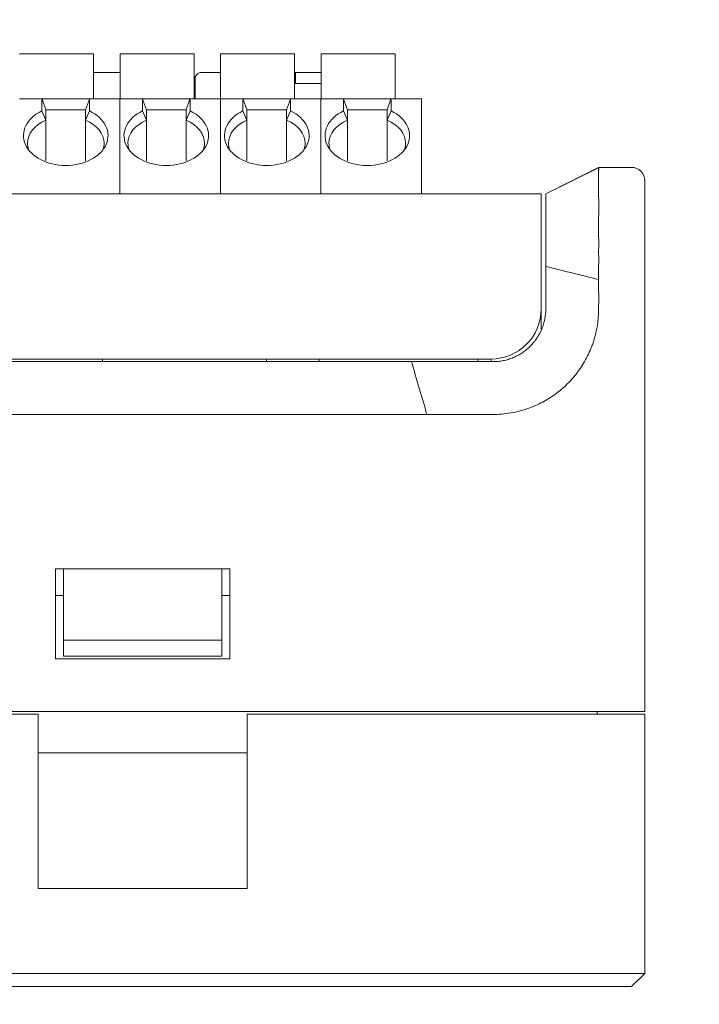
# Model space of a CAD drawing. Header units: millimetres. Extents: x -1114 to 1396, y -630 to 631.
# Tile 413 of 656: x 28 to 53, y 531 to 568. Entities that reach past the tile are written whole.
import ezdxf

# ---------------------------------------------------------------- set-up
doc = ezdxf.new("R2010")
doc.units = ezdxf.units.MM
doc.header["$MEASUREMENT"] = 0

msp = doc.modelspace()

# ---------------------------------------------------------------- linework, layer by layer
at = {"lineweight": 18}
for points, knots in [([(1038.9843, -629.7647), (1038.9843, -629.7647), (-1111.4882, -629.7647), (-1111.4882, -629.7647), (-1111.4882, -629.7647), (-1111.4882, -629.7647), (-1111.4882, 630.7883), (-1111.4882, 630.7883), (-1111.4882, 630.7883), (-1111.4882, 630.7883), (1038.9843, 630.7883), (1038.9843, 630.7883)], [0, 0, 0, 0, 0.3333333, 0.3333333, 0.3333333, 0.3333333, 0.6666667, 0.6666667, 0.6666667, 0.6666667, 1, 1, 1, 1]), ([(34.6114, 565.9326), (34.5451, 565.9326), (34.4815, 565.9063), (34.4346, 565.8594), (34.4346, 565.8594), (34.3878, 565.8125), (34.3614, 565.7489), (34.3614, 565.6826)], [0, 0, 0, 0, 0.5, 0.5, 0.5, 0.5, 1, 1, 1, 1]), ([(28.57, 564.4793), (27.9894, 564.2), (27.7342, 563.6855), (27.9409, 563.2109), (27.9409, 563.2109), (28.1475, 562.7363), (28.7677, 562.4125), (29.47, 562.4125)], [0, 0, 0, 0, 0.5, 0.5, 0.5, 0.5, 1, 1, 1, 1]), ([(29.47, 562.4125), (30.1723, 562.4125), (30.7925, 562.7363), (30.9992, 563.2109), (30.9992, 563.2109), (31.2058, 563.6855), (30.9507, 564.2), (30.37, 564.4793)], [0, 0, 0, 0, 0.5, 0.5, 0.5, 0.5, 1, 1, 1, 1]), ([(32.3733, 564.4793), (31.7926, 564.2), (31.5375, 563.6855), (31.7441, 563.2109), (31.7441, 563.2109), (31.9508, 562.7363), (32.571, 562.4125), (33.2733, 562.4125)], [0, 0, 0, 0, 0.5, 0.5, 0.5, 0.5, 1, 1, 1, 1]), ([(33.2733, 562.4125), (33.9756, 562.4125), (34.5958, 562.7363), (34.8024, 563.2109), (34.8024, 563.2109), (35.0091, 563.6855), (34.7539, 564.2), (34.1733, 564.4793)], [0, 0, 0, 0, 0.5, 0.5, 0.5, 0.5, 1, 1, 1, 1]), ([(36.1765, 564.4793), (35.5959, 564.2), (35.3407, 563.6855), (35.5474, 563.2109), (35.5474, 563.2109), (35.7541, 562.7363), (36.3743, 562.4125), (37.0765, 562.4125)], [0, 0, 0, 0, 0.5, 0.5, 0.5, 0.5, 1, 1, 1, 1]), ([(37.0765, 562.4125), (37.7788, 562.4125), (38.399, 562.7363), (38.6057, 563.2109), (38.6057, 563.2109), (38.8124, 563.6855), (38.5572, 564.2), (37.9765, 564.4793)], [0, 0, 0, 0, 0.5, 0.5, 0.5, 0.5, 1, 1, 1, 1]), ([(39.9798, 564.4793), (39.3991, 564.2), (39.144, 563.6855), (39.3506, 563.2109), (39.3506, 563.2109), (39.5573, 562.7363), (40.1775, 562.4125), (40.8798, 562.4125)], [0, 0, 0, 0, 0.5, 0.5, 0.5, 0.5, 1, 1, 1, 1]), ([(40.8798, 562.4125), (41.5821, 562.4125), (42.2023, 562.7363), (42.4089, 563.2109), (42.4089, 563.2109), (42.6156, 563.6855), (42.3604, 564.2), (41.7798, 564.4793)], [0, 0, 0, 0, 0.5, 0.5, 0.5, 0.5, 1, 1, 1, 1]), ([(49.6359, 559.3407), (49.6374, 559.387), (49.6377, 559.4332), (49.6372, 559.4791), (49.6372, 559.4791), (49.637, 559.5021), (49.6364, 559.525), (49.636, 559.5479), (49.636, 559.5479), (49.6356, 559.5708), (49.6353, 559.5937), (49.6349, 559.6165), (49.6349, 559.6165), (49.6337, 559.7077), (49.633, 559.7982), (49.6328, 559.888), (49.6328, 559.888), (49.6326, 559.9778), (49.6327, 560.0669), (49.633, 560.1553), (49.633, 560.1553), (49.6331, 560.1995), (49.6333, 560.2435), (49.6335, 560.2874), (49.6335, 560.2874), (49.6336, 560.3093), (49.6337, 560.3312), (49.6338, 560.353), (49.6338, 560.353), (49.634, 560.3748), (49.6341, 560.3964), (49.6342, 560.4179), (49.6342, 560.4179), (49.6346, 560.5039), (49.635, 560.5879), (49.6352, 560.6699), (49.6352, 560.6699), (49.6355, 560.7518), (49.6356, 560.8318), (49.6355, 560.9097), (49.6355, 560.9097), (49.6354, 560.9876), (49.6352, 561.0636), (49.6348, 561.1374), (49.6348, 561.1374), (49.6346, 561.1744), (49.6344, 561.2109), (49.6342, 561.2465), (49.6342, 561.2465), (49.6339, 561.2822), (49.6337, 561.3171), (49.6334, 561.3511), (49.6334, 561.3511), (49.6329, 561.4193), (49.6323, 561.4843), (49.6319, 561.5462), (49.6319, 561.5462), (49.6315, 561.6081), (49.6313, 561.6669), (49.6314, 561.7226), (49.6314, 561.7226), (49.6315, 561.7505), (49.6316, 561.7775), (49.6319, 561.8038), (49.6319, 561.8038), (49.632, 561.8169), (49.6322, 561.8299), (49.6324, 561.8426), (49.6324, 561.8426), (49.6326, 561.8553), (49.6329, 561.8679), (49.6331, 561.8802), (49.6331, 561.8802), (49.6339, 561.9295), (49.6343, 561.9748), (49.6343, 562.0162), (49.6343, 562.0162), (49.6344, 562.0577), (49.6342, 562.0952), (49.634, 562.1289), (49.634, 562.1289), (49.6338, 562.1626), (49.6336, 562.1925), (49.6339, 562.2185), (49.6339, 562.2185), (49.634, 562.2314), (49.6342, 562.2434), (49.6346, 562.2544), (49.6346, 562.2544), (49.635, 562.2654), (49.6355, 562.2754), (49.6363, 562.2844), (49.6363, 562.2844), (49.637, 562.2933), (49.638, 562.3011), (49.6393, 562.308), (49.6393, 562.308), (49.64, 562.3114), (49.6407, 562.3145), (49.6416, 562.3174), (49.6416, 562.3174), (49.6424, 562.3203), (49.6433, 562.3229), (49.6443, 562.3252)], [0, 0, 0, 0, 0.0384615, 0.0384615, 0.0384615, 0.0384615, 0.0769231, 0.0769231, 0.0769231, 0.0769231, 0.1153846, 0.1153846, 0.1153846, 0.1153846, 0.1538462, 0.1538462, 0.1538462, 0.1538462, 0.1923077, 0.1923077, 0.1923077, 0.1923077, 0.2307692, 0.2307692, 0.2307692, 0.2307692, 0.2692308, 0.2692308, 0.2692308, 0.2692308, 0.3076923, 0.3076923, 0.3076923, 0.3076923, 0.3461538, 0.3461538, 0.3461538, 0.3461538, 0.3846154, 0.3846154, 0.3846154, 0.3846154, 0.4230769, 0.4230769, 0.4230769, 0.4230769, 0.4615385, 0.4615385, 0.4615385, 0.4615385, 0.5, 0.5, 0.5, 0.5, 0.5384615, 0.5384615, 0.5384615, 0.5384615, 0.5769231, 0.5769231, 0.5769231, 0.5769231, 0.6153846, 0.6153846, 0.6153846, 0.6153846, 0.6538462, 0.6538462, 0.6538462, 0.6538462, 0.6923077, 0.6923077, 0.6923077, 0.6923077, 0.7307692, 0.7307692, 0.7307692, 0.7307692, 0.7692308, 0.7692308, 0.7692308, 0.7692308, 0.8076923, 0.8076923, 0.8076923, 0.8076923, 0.8461538, 0.8461538, 0.8461538, 0.8461538, 0.8846154, 0.8846154, 0.8846154, 0.8846154, 0.9230769, 0.9230769, 0.9230769, 0.9230769, 0.9615385, 0.9615385, 0.9615385, 0.9615385, 1, 1, 1, 1]), ([(51.3809, 561.8407), (51.3809, 561.9733), (51.3282, 562.1005), (51.2344, 562.1943), (51.2344, 562.1943), (51.1407, 562.288), (51.0135, 562.3407), (50.8809, 562.3407)], [0, 0, 0, 0, 0.5, 0.5, 0.5, 0.5, 1, 1, 1, 1]), ([(47.6342, 559.1496), (47.6342, 559.3125), (47.6342, 559.4754), (47.6342, 559.6358), (47.6342, 559.6358), (47.6342, 559.6759), (47.6342, 559.7159), (47.6342, 559.7557), (47.6342, 559.7557), (47.6342, 559.7955), (47.6342, 559.8352), (47.6342, 559.8747), (47.6342, 559.8747), (47.6342, 559.8945), (47.6342, 559.9143), (47.6342, 559.9339), (47.6342, 559.9339), (47.6342, 559.9535), (47.6342, 559.973), (47.6342, 559.9923), (47.6342, 559.9923), (47.6342, 560.0309), (47.6342, 560.0689), (47.6342, 560.1063), (47.6342, 560.1063), (47.6342, 560.181), (47.6342, 560.2534), (47.6342, 560.3235), (47.6342, 560.3235), (47.6342, 560.3935), (47.6342, 560.4613), (47.6342, 560.5268), (47.6342, 560.5268), (47.6342, 560.5431), (47.6342, 560.5593), (47.6342, 560.5754), (47.6342, 560.5754), (47.6342, 560.5915), (47.6342, 560.6074), (47.6342, 560.6232), (47.6342, 560.6232), (47.6342, 560.6546), (47.6342, 560.6852), (47.6342, 560.7148), (47.6342, 560.7148), (47.6342, 560.774), (47.6342, 560.8297), (47.6342, 560.8818), (47.6342, 560.8818), (47.6342, 560.9338), (47.6342, 560.9823), (47.6342, 561.0271), (47.6342, 561.0271), (47.6342, 561.0382), (47.6342, 561.0492), (47.6342, 561.0599), (47.6342, 561.0599), (47.6342, 561.0706), (47.6342, 561.0809), (47.6342, 561.091), (47.6342, 561.091), (47.6342, 561.1112), (47.6342, 561.1302), (47.6342, 561.148), (47.6342, 561.148), (47.6342, 561.1837), (47.6342, 561.2147), (47.6342, 561.2409), (47.6342, 561.2409), (47.6342, 561.254), (47.6342, 561.266), (47.6342, 561.2766), (47.6342, 561.2766), (47.6342, 561.2873), (47.6342, 561.2963), (47.6342, 561.304), (47.6342, 561.304), (47.6342, 561.3078), (47.6342, 561.3113), (47.6342, 561.3144), (47.6342, 561.3144), (47.6342, 561.3176), (47.6342, 561.3204), (47.6342, 561.3228), (47.6342, 561.3228), (47.6342, 561.3278), (47.6342, 561.3315), (47.6342, 561.3343), (47.6342, 561.3343), (47.6342, 561.3399), (47.6342, 561.3417), (47.6342, 561.3417), (47.6342, 561.3417), (47.6342, 561.3417), (47.6342, 561.3348), (47.6342, 561.3374)], [0, 0, 0, 0, 0.0416667, 0.0416667, 0.0416667, 0.0416667, 0.0833333, 0.0833333, 0.0833333, 0.0833333, 0.125, 0.125, 0.125, 0.125, 0.1666667, 0.1666667, 0.1666667, 0.1666667, 0.2083333, 0.2083333, 0.2083333, 0.2083333, 0.25, 0.25, 0.25, 0.25, 0.2916667, 0.2916667, 0.2916667, 0.2916667, 0.3333333, 0.3333333, 0.3333333, 0.3333333, 0.375, 0.375, 0.375, 0.375, 0.4166667, 0.4166667, 0.4166667, 0.4166667, 0.4583333, 0.4583333, 0.4583333, 0.4583333, 0.5, 0.5, 0.5, 0.5, 0.5416667, 0.5416667, 0.5416667, 0.5416667, 0.5833333, 0.5833333, 0.5833333, 0.5833333, 0.625, 0.625, 0.625, 0.625, 0.6666667, 0.6666667, 0.6666667, 0.6666667, 0.7083333, 0.7083333, 0.7083333, 0.7083333, 0.75, 0.75, 0.75, 0.75, 0.7916667, 0.7916667, 0.7916667, 0.7916667, 0.8333333, 0.8333333, 0.8333333, 0.8333333, 0.875, 0.875, 0.875, 0.875, 0.9166667, 0.9166667, 0.9166667, 0.9166667, 0.9583333, 0.9583333, 0.9583333, 0.9583333, 1, 1, 1, 1]), ([(49.6334, 558.0998), (49.6316, 557.8644), (49.6349, 557.6289), (49.6352, 557.3935), (49.6352, 557.3935), (49.6355, 557.1581), (49.6328, 556.9227), (49.6187, 556.6876)], [0, 0, 0, 0, 0.5, 0.5, 0.5, 0.5, 1, 1, 1, 1]), ([(47.6342, 556.9907), (47.6342, 556.8587), (47.6213, 556.7288), (47.5959, 556.6011), (47.5959, 556.6011), (47.5832, 556.5372), (47.5674, 556.4739), (47.5484, 556.4111), (47.5484, 556.4111), (47.5389, 556.3797), (47.5286, 556.3484), (47.5175, 556.3174), (47.5175, 556.3174), (47.5064, 556.2863), (47.4945, 556.2556), (47.482, 556.2254), (47.482, 556.2254), (47.4319, 556.1043), (47.3705, 555.9895), (47.298, 555.8808), (47.298, 555.8808), (47.2799, 555.8537), (47.2611, 555.8269), (47.2415, 555.8005), (47.2415, 555.8005), (47.2318, 555.7873), (47.2218, 555.7742), (47.2117, 555.7612), (47.2117, 555.7612), (47.2016, 555.7482), (47.1912, 555.7353), (47.1808, 555.7226), (47.1808, 555.7226), (47.139, 555.6716), (47.095, 555.6231), (47.049, 555.577), (47.049, 555.577), (47.0029, 555.5309), (46.9547, 555.4872), (46.9043, 555.4458), (46.9043, 555.4458), (46.854, 555.4044), (46.8016, 555.3654), (46.747, 555.3289), (46.747, 555.3289), (46.7197, 555.3106), (46.6918, 555.2929), (46.6635, 555.2759), (46.6635, 555.2759), (46.6353, 555.259), (46.6068, 555.2428), (46.5779, 555.2274), (46.5779, 555.2274), (46.5203, 555.1965), (46.4613, 555.1686), (46.4012, 555.1436), (46.4012, 555.1436), (46.3411, 555.1187), (46.2798, 555.0966), (46.2173, 555.0776), (46.2173, 555.0776), (46.186, 555.0681), (46.1544, 555.0593), (46.1225, 555.0512), (46.1225, 555.0512), (46.0906, 555.0432), (46.0584, 555.0359), (46.0261, 555.0295), (46.0261, 555.0295), (45.9938, 555.023), (45.9614, 555.0174), (45.9289, 555.0125), (45.9289, 555.0125), (45.8964, 555.0077), (45.8639, 555.0037), (45.8312, 555.0004), (45.8312, 555.0004), (45.7659, 554.994), (45.7002, 554.9907), (45.6342, 554.9907)], [0, 0, 0, 0, 0.05, 0.05, 0.05, 0.05, 0.1, 0.1, 0.1, 0.1, 0.15, 0.15, 0.15, 0.15, 0.2, 0.2, 0.2, 0.2, 0.25, 0.25, 0.25, 0.25, 0.3, 0.3, 0.3, 0.3, 0.35, 0.35, 0.35, 0.35, 0.4, 0.4, 0.4, 0.4, 0.45, 0.45, 0.45, 0.45, 0.5, 0.5, 0.5, 0.5, 0.55, 0.55, 0.55, 0.55, 0.6, 0.6, 0.6, 0.6, 0.65, 0.65, 0.65, 0.65, 0.7, 0.7, 0.7, 0.7, 0.75, 0.75, 0.75, 0.75, 0.8, 0.8, 0.8, 0.8, 0.85, 0.85, 0.85, 0.85, 0.9, 0.9, 0.9, 0.9, 0.95, 0.95, 0.95, 0.95, 1, 1, 1, 1]), ([(46.6581, 553.1239), (46.8589, 553.1772), (47.0531, 553.2452), (47.2409, 553.3275), (47.2409, 553.3275), (47.4287, 553.4099), (47.6101, 553.5066), (47.7849, 553.6181), (47.7849, 553.6181), (47.8067, 553.632), (47.8285, 553.6462), (47.8501, 553.6606), (47.8501, 553.6606), (47.8717, 553.675), (47.8931, 553.6895), (47.9144, 553.7043), (47.9144, 553.7043), (47.9569, 553.7338), (47.9987, 553.764), (48.0398, 553.795), (48.0398, 553.795), (48.1221, 553.8569), (48.2017, 553.9217), (48.2786, 553.9894), (48.2786, 553.9894), (48.4323, 554.1248), (48.5754, 554.2717), (48.7075, 554.4304), (48.7075, 554.4304), (48.7405, 554.47), (48.7728, 554.5104), (48.8045, 554.5516), (48.8045, 554.5516), (48.8361, 554.5927), (48.8669, 554.6344), (48.8968, 554.6766), (48.8968, 554.6766), (48.9566, 554.7609), (49.0128, 554.847), (49.0656, 554.935), (49.0656, 554.935), (49.1183, 555.023), (49.1675, 555.1128), (49.2132, 555.2045), (49.2132, 555.2045), (49.2588, 555.2962), (49.3009, 555.3898), (49.3397, 555.4851), (49.3397, 555.4851), (49.3591, 555.5327), (49.3776, 555.5808), (49.3952, 555.6294), (49.3952, 555.6294), (49.4129, 555.678), (49.4297, 555.7271), (49.4455, 555.7765), (49.4455, 555.7765), (49.4771, 555.8753), (49.5048, 555.9749), (49.5283, 556.0754), (49.5283, 556.0754), (49.5519, 556.1758), (49.5713, 556.277), (49.5865, 556.379), (49.5865, 556.379), (49.6016, 556.481), (49.6124, 556.5839), (49.6187, 556.6876)], [0, 0, 0, 0, 0.0588235, 0.0588235, 0.0588235, 0.0588235, 0.1176471, 0.1176471, 0.1176471, 0.1176471, 0.1764706, 0.1764706, 0.1764706, 0.1764706, 0.2352941, 0.2352941, 0.2352941, 0.2352941, 0.2941176, 0.2941176, 0.2941176, 0.2941176, 0.3529412, 0.3529412, 0.3529412, 0.3529412, 0.4117647, 0.4117647, 0.4117647, 0.4117647, 0.4705882, 0.4705882, 0.4705882, 0.4705882, 0.5294118, 0.5294118, 0.5294118, 0.5294118, 0.5882353, 0.5882353, 0.5882353, 0.5882353, 0.6470588, 0.6470588, 0.6470588, 0.6470588, 0.7058824, 0.7058824, 0.7058824, 0.7058824, 0.7647059, 0.7647059, 0.7647059, 0.7647059, 0.8235294, 0.8235294, 0.8235294, 0.8235294, 0.8823529, 0.8823529, 0.8823529, 0.8823529, 0.9411765, 0.9411765, 0.9411765, 0.9411765, 1, 1, 1, 1]), ([(42.5497, 554.9907), (42.6684, 554.9907), (42.787, 554.9907), (42.9057, 554.9907), (42.9057, 554.9907), (43.0327, 554.9907), (43.1596, 554.9907), (43.2865, 554.9907), (43.2865, 554.9907), (43.4134, 554.9907), (43.5403, 554.9907), (43.6672, 554.9907)], [0, 0, 0, 0, 0.3333333, 0.3333333, 0.3333333, 0.3333333, 0.6666667, 0.6666667, 0.6666667, 0.6666667, 1, 1, 1, 1]), ([(43.6672, 554.9907), (43.7264, 554.9907), (43.7857, 554.9907), (43.8449, 554.9907), (43.8449, 554.9907), (43.9084, 554.9907), (43.972, 554.9907), (44.0356, 554.9907), (44.0356, 554.9907), (44.0991, 554.9907), (44.1627, 554.9907), (44.2262, 554.9907)], [0, 0, 0, 0, 0.3333333, 0.3333333, 0.3333333, 0.3333333, 0.6666667, 0.6666667, 0.6666667, 0.6666667, 1, 1, 1, 1]), ([(44.2262, 554.9907), (44.2856, 554.9907), (44.345, 554.9907), (44.4043, 554.9907), (44.4043, 554.9907), (44.4678, 554.9907), (44.5313, 554.9907), (44.5948, 554.9907), (44.5948, 554.9907), (44.6583, 554.9907), (44.7217, 554.9907), (44.7852, 554.9907)], [0, 0, 0, 0, 0.3333333, 0.3333333, 0.3333333, 0.3333333, 0.6666667, 0.6666667, 0.6666667, 0.6666667, 1, 1, 1, 1]), ([(43.1375, 552.9907), (43.1375, 552.9907), (43.1375, 552.9907), (43.1375, 552.9907), (43.1375, 552.9907), (43.6095, 552.9907), (44.0797, 552.9906), (44.5506, 552.9908)], [0, 0, 0, 0, 0.5, 0.5, 0.5, 0.5, 1, 1, 1, 1]), ([(44.5506, 552.9908), (44.5507, 552.9908), (44.5507, 552.9908), (44.5507, 552.9908), (44.5507, 552.9908), (44.7861, 552.9909), (45.0216, 552.9901), (45.257, 552.9915)], [0, 0, 0, 0, 0.5, 0.5, 0.5, 0.5, 1, 1, 1, 1]), ([(45.257, 552.9915), (45.257, 552.9915), (45.257, 552.9915), (45.257, 552.9915), (45.257, 552.9915), (45.4924, 552.9928), (45.7282, 552.9834), (45.9629, 553.0037)], [0, 0, 0, 0, 0.5, 0.5, 0.5, 0.5, 1, 1, 1, 1]), ([(45.9629, 553.0037), (45.9629, 553.0037), (45.9629, 553.0037), (45.9629, 553.0037), (45.9629, 553.0037), (46.1976, 553.024), (46.4305, 553.0636), (46.6581, 553.1239)], [0, 0, 0, 0, 0.5, 0.5, 0.5, 0.5, 1, 1, 1, 1])]:
    msp.add_open_spline(points, degree=3, knots=knots, dxfattribs=at)
for points in [[(30.52, 566.6326), (30.52, 566.6326), (27.72, 566.6326), (27.72, 566.6326)], [(30.52, 564.9326), (30.52, 564.9326), (30.52, 566.6326), (30.52, 566.6326)], [(31.5233, 566.6326), (31.5233, 566.6326), (31.5233, 564.9326), (31.5233, 564.9326)], [(34.3233, 566.6326), (34.3233, 566.6326), (31.5233, 566.6326), (31.5233, 566.6326)], [(34.3233, 564.9326), (34.3233, 564.9326), (34.3233, 566.6326), (34.3233, 566.6326)], [(38.1265, 566.6326), (38.1265, 566.6326), (35.3265, 566.6326), (35.3265, 566.6326)], [(35.3265, 566.6326), (35.3265, 566.6326), (35.3265, 564.9326), (35.3265, 564.9326)], [(38.1265, 564.9326), (38.1265, 564.9326), (38.1265, 566.6326), (38.1265, 566.6326)], [(39.1298, 566.6326), (39.1298, 566.6326), (39.1298, 564.9326), (39.1298, 564.9326)], [(41.9298, 566.6326), (41.9298, 566.6326), (39.1298, 566.6326), (39.1298, 566.6326)], [(41.9298, 564.9326), (41.9298, 564.9326), (41.9298, 566.6326), (41.9298, 566.6326)], [(31.5233, 565.9326), (31.5233, 565.9326), (30.5201, 565.9326), (30.5201, 565.9326)], [(30.5201, 565.9326), (30.5201, 565.9326), (31.5233, 565.9326), (31.5233, 565.9326)], [(34.3614, 565.6826), (34.3614, 565.7295), (34.3482, 565.7755), (34.3233, 565.8153)], [(34.3614, 564.9325), (34.3614, 564.9325), (34.3614, 565.6826), (34.3614, 565.6826)], [(35.3266, 565.9326), (35.3266, 565.9326), (34.6114, 565.9326), (34.6114, 565.9326)], [(34.6114, 565.9326), (34.6114, 565.9326), (35.3266, 565.9326), (35.3266, 565.9326)], [(38.1614, 565.9326), (38.1614, 565.9326), (38.1265, 565.9326), (38.1265, 565.9326)], [(38.1265, 565.9326), (38.1265, 565.9326), (38.1614, 565.9326), (38.1614, 565.9326)], [(38.1614, 565.9326), (38.1614, 565.9326), (38.1614, 565.6826), (38.1614, 565.6826)], [(38.1614, 565.9326), (38.1614, 565.9326), (38.6614, 565.9326), (38.6614, 565.9326)], [(38.1614, 565.9326), (38.1614, 565.9326), (38.1614, 565.6826), (38.1614, 565.6826)], [(38.1614, 565.6826), (38.1614, 565.6826), (38.1614, 565.5126), (38.1614, 565.5126)], [(39.1114, 565.9326), (39.1114, 565.9326), (38.6614, 565.9326), (38.6614, 565.9326)], [(39.1298, 565.9319), (39.1237, 565.9324), (39.1176, 565.9326), (39.1114, 565.9326)], [(34.3233, 565.5126), (34.3233, 565.5126), (34.3614, 565.5126), (34.3614, 565.5126)], [(34.3614, 564.9326), (34.3614, 564.9326), (34.3614, 565.5126), (34.3614, 565.5126)], [(39.1114, 565.5126), (39.1114, 565.5126), (38.1614, 565.5126), (38.1614, 565.5126)], [(39.1114, 565.5126), (39.1114, 565.5126), (39.1298, 565.5126), (39.1298, 565.5126)], [(27.7168, 564.9326), (27.7168, 564.9326), (28.57, 564.9326), (28.57, 564.9326)], [(28.57, 564.9326), (28.57, 564.9326), (27.7168, 564.9326), (27.7168, 564.9326)], [(28.57, 564.9326), (28.57, 564.9326), (30.37, 564.9326), (30.37, 564.9326)], [(28.57, 564.9326), (28.57, 564.9326), (28.5716, 564.9282), (28.5747, 564.9197)], [(28.5747, 564.9197), (28.5716, 564.9111), (28.57, 564.8986), (28.57, 564.8828)], [(28.57, 564.8828), (28.57, 564.8828), (28.57, 564.4793), (28.57, 564.4793)], [(28.72, 564.5205), (28.72, 564.5205), (28.5747, 564.9197), (28.5747, 564.9197)], [(30.22, 564.5205), (30.22, 564.5205), (30.3653, 564.9197), (30.3653, 564.9197)], [(30.3653, 564.9197), (30.3684, 564.9282), (30.37, 564.9326), (30.37, 564.9326)], [(30.3653, 564.9197), (30.3684, 564.9111), (30.37, 564.8986), (30.37, 564.8828)], [(30.37, 564.9326), (30.37, 564.9326), (31.52, 564.9326), (31.52, 564.9326)], [(30.37, 564.9326), (30.37, 564.9326), (31.52, 564.9326), (31.52, 564.9326)], [(30.37, 564.8828), (30.37, 564.8828), (30.37, 564.4793), (30.37, 564.4793)], [(31.52, 564.9326), (31.52, 564.9326), (32.3733, 564.9326), (32.3733, 564.9326)], [(31.52, 564.8828), (31.52, 564.8828), (31.52, 564.9326), (31.52, 564.9326)], [(32.3733, 564.9326), (32.3733, 564.9326), (31.52, 564.9326), (31.52, 564.9326)], [(31.52, 564.8828), (31.52, 564.8828), (31.52, 564.9326), (31.52, 564.9326)], [(31.52, 561.3405), (31.52, 561.3405), (31.52, 564.8828), (31.52, 564.8828)], [(31.52, 561.3405), (31.52, 561.3405), (31.52, 564.8828), (31.52, 564.8828)], [(32.3733, 564.9326), (32.3733, 564.9326), (34.1733, 564.9326), (34.1733, 564.9326)], [(32.3733, 564.9326), (32.3733, 564.9326), (32.3749, 564.9282), (32.378, 564.9197)], [(32.378, 564.9197), (32.3749, 564.9111), (32.3733, 564.8986), (32.3733, 564.8828)], [(32.3733, 564.8828), (32.3733, 564.8828), (32.3733, 564.4793), (32.3733, 564.4793)], [(32.5233, 564.5205), (32.5233, 564.5205), (32.378, 564.9197), (32.378, 564.9197)], [(34.0233, 564.5205), (34.0233, 564.5205), (34.1686, 564.9197), (34.1686, 564.9197)], [(34.1686, 564.9197), (34.1717, 564.9282), (34.1733, 564.9326), (34.1733, 564.9326)], [(34.1686, 564.9197), (34.1717, 564.9111), (34.1733, 564.8986), (34.1733, 564.8828)], [(34.1733, 564.9326), (34.1733, 564.9326), (35.3233, 564.9326), (35.3233, 564.9326)], [(34.1733, 564.9326), (34.1733, 564.9326), (35.3233, 564.9326), (35.3233, 564.9326)], [(34.1733, 564.8828), (34.1733, 564.8828), (34.1733, 564.4793), (34.1733, 564.4793)], [(35.3233, 564.9326), (35.3233, 564.9326), (36.1765, 564.9326), (36.1765, 564.9326)], [(35.3233, 564.8828), (35.3233, 564.8828), (35.3233, 564.9326), (35.3233, 564.9326)], [(35.3233, 564.8828), (35.3233, 564.8828), (35.3233, 564.9326), (35.3233, 564.9326)], [(36.1765, 564.9326), (36.1765, 564.9326), (35.3233, 564.9326), (35.3233, 564.9326)], [(35.3233, 561.3405), (35.3233, 561.3405), (35.3233, 564.8828), (35.3233, 564.8828)], [(35.3233, 561.3405), (35.3233, 561.3405), (35.3233, 564.8828), (35.3233, 564.8828)], [(36.1765, 564.9326), (36.1765, 564.9326), (37.9765, 564.9326), (37.9765, 564.9326)], [(36.1765, 564.9326), (36.1765, 564.9326), (36.1781, 564.9282), (36.1812, 564.9197)], [(36.1812, 564.9197), (36.1781, 564.9111), (36.1765, 564.8986), (36.1765, 564.8828)], [(36.1765, 564.8828), (36.1765, 564.8828), (36.1765, 564.4793), (36.1765, 564.4793)], [(36.3265, 564.5205), (36.3265, 564.5205), (36.1812, 564.9197), (36.1812, 564.9197)], [(37.8265, 564.5205), (37.8265, 564.5205), (37.9718, 564.9197), (37.9718, 564.9197)], [(37.9718, 564.9197), (37.9749, 564.9282), (37.9765, 564.9326), (37.9765, 564.9326)], [(37.9718, 564.9197), (37.9749, 564.9111), (37.9765, 564.8986), (37.9765, 564.8828)], [(37.9765, 564.9326), (37.9765, 564.9326), (39.1265, 564.9326), (39.1265, 564.9326)], [(37.9765, 564.9326), (37.9765, 564.9326), (39.1265, 564.9326), (39.1265, 564.9326)], [(37.9765, 564.8828), (37.9765, 564.8828), (37.9765, 564.4793), (37.9765, 564.4793)], [(39.1265, 564.9326), (39.1265, 564.9326), (39.9798, 564.9326), (39.9798, 564.9326)], [(39.1265, 564.8828), (39.1265, 564.8828), (39.1265, 564.9326), (39.1265, 564.9326)], [(39.9798, 564.9326), (39.9798, 564.9326), (39.1265, 564.9326), (39.1265, 564.9326)], [(39.1265, 564.8828), (39.1265, 564.8828), (39.1265, 564.9326), (39.1265, 564.9326)], [(39.1265, 561.3405), (39.1265, 561.3405), (39.1265, 564.8828), (39.1265, 564.8828)], [(39.1265, 561.3405), (39.1265, 561.3405), (39.1265, 564.8828), (39.1265, 564.8828)], [(39.9798, 564.9326), (39.9798, 564.9326), (41.7798, 564.9326), (41.7798, 564.9326)], [(39.9798, 564.9326), (39.9798, 564.9326), (39.9814, 564.9282), (39.9845, 564.9197)], [(39.9845, 564.9197), (39.9814, 564.9111), (39.9798, 564.8986), (39.9798, 564.8828)], [(39.9798, 564.8828), (39.9798, 564.8828), (39.9798, 564.4793), (39.9798, 564.4793)], [(40.1298, 564.5205), (40.1298, 564.5205), (39.9845, 564.9197), (39.9845, 564.9197)], [(41.6298, 564.5205), (41.6298, 564.5205), (41.7751, 564.9197), (41.7751, 564.9197)], [(41.7751, 564.9197), (41.7782, 564.9282), (41.7798, 564.9326), (41.7798, 564.9326)], [(41.7751, 564.9197), (41.7782, 564.9111), (41.7798, 564.8986), (41.7798, 564.8828)], [(41.7798, 564.9326), (41.7798, 564.9326), (42.9298, 564.9326), (42.9298, 564.9326)], [(41.7798, 564.9326), (41.7798, 564.9326), (42.9298, 564.9326), (42.9298, 564.9326)], [(41.7798, 564.8828), (41.7798, 564.8828), (41.7798, 564.4793), (41.7798, 564.4793)], [(42.9298, 564.8828), (42.9298, 564.8828), (42.9298, 564.9326), (42.9298, 564.9326)], [(42.9298, 561.3405), (42.9298, 561.3405), (42.9298, 564.8828), (42.9298, 564.8828)], [(28.72, 564.13), (28.6701, 564.2469), (28.6201, 564.3633), (28.57, 564.4793)], [(28.72, 564.5205), (28.72, 564.5205), (29.47, 564.5205), (29.47, 564.5205)], [(28.72, 564.13), (28.72, 564.13), (28.72, 564.5205), (28.72, 564.5205)], [(30.22, 564.5205), (30.22, 564.5205), (29.47, 564.5205), (29.47, 564.5205)], [(30.22, 564.13), (30.22, 564.13), (30.22, 564.5205), (30.22, 564.5205)], [(30.37, 564.4793), (30.32, 564.3633), (30.27, 564.2469), (30.22, 564.13)], [(32.5233, 564.13), (32.4733, 564.2469), (32.4233, 564.3633), (32.3733, 564.4793)], [(32.5233, 564.5205), (32.5233, 564.5205), (33.2733, 564.5205), (33.2733, 564.5205)], [(32.5233, 564.13), (32.5233, 564.13), (32.5233, 564.5205), (32.5233, 564.5205)], [(33.2733, 564.5205), (33.2733, 564.5205), (34.0233, 564.5205), (34.0233, 564.5205)], [(34.0233, 564.13), (34.0233, 564.13), (34.0233, 564.5205), (34.0233, 564.5205)], [(34.1733, 564.4793), (34.1232, 564.3633), (34.0732, 564.2469), (34.0233, 564.13)], [(36.3265, 564.13), (36.2766, 564.2469), (36.2266, 564.3633), (36.1765, 564.4793)], [(36.3265, 564.5205), (36.3265, 564.5205), (37.0765, 564.5205), (37.0765, 564.5205)], [(36.3265, 564.13), (36.3265, 564.13), (36.3265, 564.5205), (36.3265, 564.5205)], [(37.8265, 564.5205), (37.8265, 564.5205), (37.0765, 564.5205), (37.0765, 564.5205)], [(37.8265, 564.13), (37.8265, 564.13), (37.8265, 564.5205), (37.8265, 564.5205)], [(37.9765, 564.4793), (37.9265, 564.3633), (37.8765, 564.2469), (37.8265, 564.13)], [(40.1298, 564.13), (40.0798, 564.2469), (40.0298, 564.3633), (39.9798, 564.4793)], [(40.1298, 564.5205), (40.1298, 564.5205), (40.8798, 564.5205), (40.8798, 564.5205)], [(40.1298, 564.13), (40.1298, 564.13), (40.1298, 564.5205), (40.1298, 564.5205)], [(41.6298, 564.5205), (41.6298, 564.5205), (40.8798, 564.5205), (40.8798, 564.5205)], [(41.6298, 564.13), (41.6298, 564.13), (41.6298, 564.5205), (41.6298, 564.5205)], [(41.7798, 564.4793), (41.7297, 564.3633), (41.6797, 564.2469), (41.6298, 564.13)], [(28.72, 564.13), (28.2855, 563.9443), (28.02, 563.6114), (28.02, 563.2525)], [(28.72, 564.13), (28.72, 564.13), (28.72, 562.584), (28.72, 562.584)], [(30.22, 562.584), (30.22, 562.584), (30.22, 564.13), (30.22, 564.13)], [(30.92, 563.2525), (30.92, 563.6114), (30.6545, 563.9443), (30.22, 564.13)], [(32.5233, 564.13), (32.0888, 563.9443), (31.8233, 563.6114), (31.8233, 563.2525)], [(32.5233, 564.13), (32.5233, 564.13), (32.5233, 562.584), (32.5233, 562.584)], [(34.0233, 562.584), (34.0233, 562.584), (34.0233, 564.13), (34.0233, 564.13)], [(34.7233, 563.2525), (34.7233, 563.6114), (34.4578, 563.9443), (34.0233, 564.13)], [(36.3265, 564.13), (35.8921, 563.9443), (35.6265, 563.6114), (35.6265, 563.2525)], [(36.3265, 564.13), (36.3265, 564.13), (36.3265, 562.584), (36.3265, 562.584)], [(37.8265, 562.584), (37.8265, 562.584), (37.8265, 564.13), (37.8265, 564.13)], [(38.5265, 563.2525), (38.5265, 563.6114), (38.261, 563.9443), (37.8265, 564.13)], [(40.1298, 564.13), (39.6953, 563.9443), (39.4298, 563.6114), (39.4298, 563.2525)], [(40.1298, 564.13), (40.1298, 564.13), (40.1298, 562.584), (40.1298, 562.584)], [(41.6298, 562.584), (41.6298, 562.584), (41.6298, 564.13), (41.6298, 564.13)], [(42.3298, 563.2525), (42.3298, 563.6114), (42.0643, 563.9443), (41.6298, 564.13)], [(28.02, 563.2525), (28.02, 563.1693), (28.0343, 563.0864), (28.0627, 563.0057)], [(30.8774, 563.0057), (30.9057, 563.0864), (30.92, 563.1693), (30.92, 563.2525)], [(31.8233, 563.2525), (31.8233, 563.1693), (31.8376, 563.0864), (31.8659, 563.0057)], [(34.6807, 563.0057), (34.709, 563.0864), (34.7233, 563.1693), (34.7233, 563.2525)], [(35.6265, 563.2525), (35.6265, 563.1693), (35.6409, 563.0864), (35.6692, 563.0057)], [(38.4839, 563.0057), (38.5122, 563.0864), (38.5265, 563.1693), (38.5265, 563.2525)], [(39.4298, 563.2525), (39.4298, 563.1693), (39.4441, 563.0864), (39.4724, 563.0057)], [(42.2872, 563.0057), (42.3155, 563.0864), (42.3298, 563.1693), (42.3298, 563.2525)], [(49.6315, 562.3408), (49.6315, 562.3408), (47.6342, 561.3409), (47.6342, 561.3409)], [(49.6474, 562.3365), (49.6474, 562.3365), (47.6342, 561.339), (47.6342, 561.339)], [(50.8809, 562.3407), (50.8809, 562.3407), (49.642, 562.3407), (49.642, 562.3407)], [(49.642, 562.3407), (49.6486, 562.3407), (49.6488, 562.3356), (49.6444, 562.3254)], [(49.6426, 562.3407), (49.6426, 562.3407), (50.2618, 562.3407), (50.2618, 562.3407)], [(50.2618, 562.3407), (50.2618, 562.3407), (50.8809, 562.3407), (50.8809, 562.3407)], [(51.3809, 561.8407), (51.3809, 561.8407), (51.3809, 559.3407), (51.3809, 559.3407)], [(-8.7438, 561.3405), (-8.7438, 561.3405), (47.4617, 561.3405), (47.4617, 561.3405)], [(47.4617, 561.3405), (47.4617, 561.3405), (-8.7438, 561.3405), (-8.7438, 561.3405)], [(47.4617, 561.3405), (47.4617, 561.3405), (47.4617, 559.3405), (47.4617, 559.3405)], [(47.4617, 559.3405), (47.4617, 559.3405), (47.4617, 556.9905), (47.4617, 556.9905)], [(49.6359, 559.3407), (49.6298, 559.1625), (49.6369, 558.9842), (49.6353, 558.806)], [(51.3809, 559.3407), (51.3809, 559.3407), (51.3809, 541.7461), (51.3809, 541.7461)], [(51.3809, 559.3407), (51.3809, 559.3407), (51.3809, 541.7461), (51.3809, 541.7461)], [(47.6342, 558.5907), (47.6342, 558.777), (47.6342, 558.9633), (47.6342, 559.1496)], [(47.6342, 557.4732), (47.6342, 557.8457), (47.6342, 558.2182), (47.6342, 558.5907)], [(49.6334, 558.0998), (48.967, 558.2634), (48.3006, 558.427), (47.6342, 558.5907)], [(49.6353, 558.806), (49.6331, 558.5706), (49.6352, 558.3352), (49.6334, 558.0998)], [(47.6342, 557.4732), (47.6342, 557.3124), (47.6342, 557.1516), (47.6342, 556.9907)], [(45.5617, 555.0905), (46.6111, 555.0905), (47.4617, 555.9412), (47.4617, 556.9905)], [(47.4617, 556.2209), (47.4617, 556.2209), (47.4617, 556.9905), (47.4617, 556.9905)], [(45.5617, 555.0905), (45.5617, 555.0905), (24.259, 555.0905), (24.259, 555.0905)], [(25.359, 554.9907), (25.359, 554.9907), (42.5497, 554.9907), (42.5497, 554.9907)], [(30.859, 555.0905), (30.859, 555.0905), (30.859, 554.9907), (30.859, 554.9907)], [(37.0617, 555.0905), (37.0617, 555.0905), (37.0617, 554.9907), (37.0617, 554.9907)], [(39.0618, 555.0905), (39.0618, 555.0905), (39.0618, 554.9907), (39.0618, 554.9907)], [(42.5497, 554.9907), (42.7456, 554.3241), (42.9416, 553.6574), (43.1375, 552.9907)], [(44.7852, 554.9907), (44.9716, 554.9907), (45.1579, 554.9907), (45.3442, 554.9907)], [(45.0614, 555.0905), (45.0614, 555.0905), (45.0614, 554.9907), (45.0614, 554.9907)], [(45.0615, 554.9907), (45.0615, 554.9907), (45.0615, 555.0905), (45.0615, 555.0905)], [(45.3442, 554.9907), (45.4409, 554.9907), (45.5375, 554.9907), (45.6342, 554.9907)], [(45.5614, 554.9907), (45.5614, 554.9907), (45.5614, 555.0905), (45.5614, 555.0905)], [(24.359, 552.9907), (24.359, 552.9907), (43.1375, 552.9907), (43.1375, 552.9907)], [(29.0809, 543.7461), (29.0809, 543.7461), (29.0809, 547.1461), (29.0809, 547.1461)], [(29.0809, 547.1461), (29.0809, 547.1461), (35.6809, 547.1461), (35.6809, 547.1461)], [(29.3809, 546.5337), (29.3809, 546.5337), (29.3809, 547.1461), (29.3809, 547.1461)], [(35.3809, 547.1461), (35.3809, 547.1461), (35.3809, 546.5337), (35.3809, 546.5337)], [(35.6809, 547.1461), (35.6809, 547.1461), (35.6809, 543.7461), (35.6809, 543.7461)], [(29.3809, 546.5337), (29.3809, 546.5337), (29.3809, 544.4461), (29.3809, 544.4461)], [(35.3809, 544.4461), (35.3809, 544.4461), (35.3809, 546.5337), (35.3809, 546.5337)], [(29.3809, 546.1461), (29.3809, 546.1461), (29.0809, 546.1461), (29.0809, 546.1461)], [(35.6811, 546.1461), (35.6811, 546.1461), (35.3809, 546.1461), (35.3809, 546.1461)], [(29.3809, 544.4461), (29.3809, 544.4461), (35.3809, 544.4461), (35.3809, 544.4461)], [(29.3809, 543.8461), (29.3809, 543.8461), (29.3809, 544.4461), (29.3809, 544.4461)], [(35.3809, 544.4461), (35.3809, 544.4461), (35.3809, 543.8461), (35.3809, 543.8461)], [(35.6809, 543.7461), (35.6809, 543.7461), (29.0809, 543.7461), (29.0809, 543.7461)], [(35.3809, 543.8461), (35.3809, 543.8461), (29.3809, 543.8461), (29.3809, 543.8461)], [(-105.1191, 541.7461), (-105.1191, 541.7461), (50.8809, 541.7461), (50.8809, 541.7461)], [(49.5809, 541.7461), (49.5809, 541.7461), (49.5809, 541.6461), (49.5809, 541.6461)], [(51.3809, 541.7461), (51.3809, 541.7461), (50.8809, 541.7461), (50.8809, 541.7461)], [(-21.1691, 541.6461), (-21.1691, 541.6461), (28.4309, 541.6461), (28.4309, 541.6461)], [(28.4309, 541.6461), (28.4309, 541.6461), (28.4309, 535.0476), (28.4309, 535.0476)], [(36.3309, 541.6461), (36.3309, 541.6461), (50.8809, 541.6461), (50.8809, 541.6461)], [(36.3309, 535.0476), (36.3309, 535.0476), (36.3309, 541.6461), (36.3309, 541.6461)], [(50.8809, 541.6461), (50.8809, 541.6461), (51.3809, 541.6461), (51.3809, 541.6461)], [(51.3809, 541.6461), (51.3809, 541.6461), (51.3809, 531.8407), (51.3809, 531.8407)], [(51.3809, 541.6461), (51.3809, 541.6461), (51.3809, 531.8407), (51.3809, 531.8407)], [(28.4309, 540.1904), (28.4309, 540.1904), (36.3309, 540.1904), (36.3309, 540.1904)], [(36.3309, 535.0476), (36.3309, 535.0476), (28.4309, 535.0476), (28.4309, 535.0476)], [(5.3809, 531.8407), (5.3809, 531.8407), (50.8809, 531.8407), (50.8809, 531.8407)], [(50.8809, 531.3407), (50.8809, 531.3407), (51.3809, 531.8407), (51.3809, 531.8407)], [(51.3809, 531.8407), (51.3809, 531.8407), (50.8809, 531.8407), (50.8809, 531.8407)], [(50.8809, 531.3407), (50.8809, 531.3407), (5.3809, 531.3407), (5.3809, 531.3407)]]:
    msp.add_open_spline(points, degree=3, dxfattribs=at)

doc.saveas('drawing.dxf')
